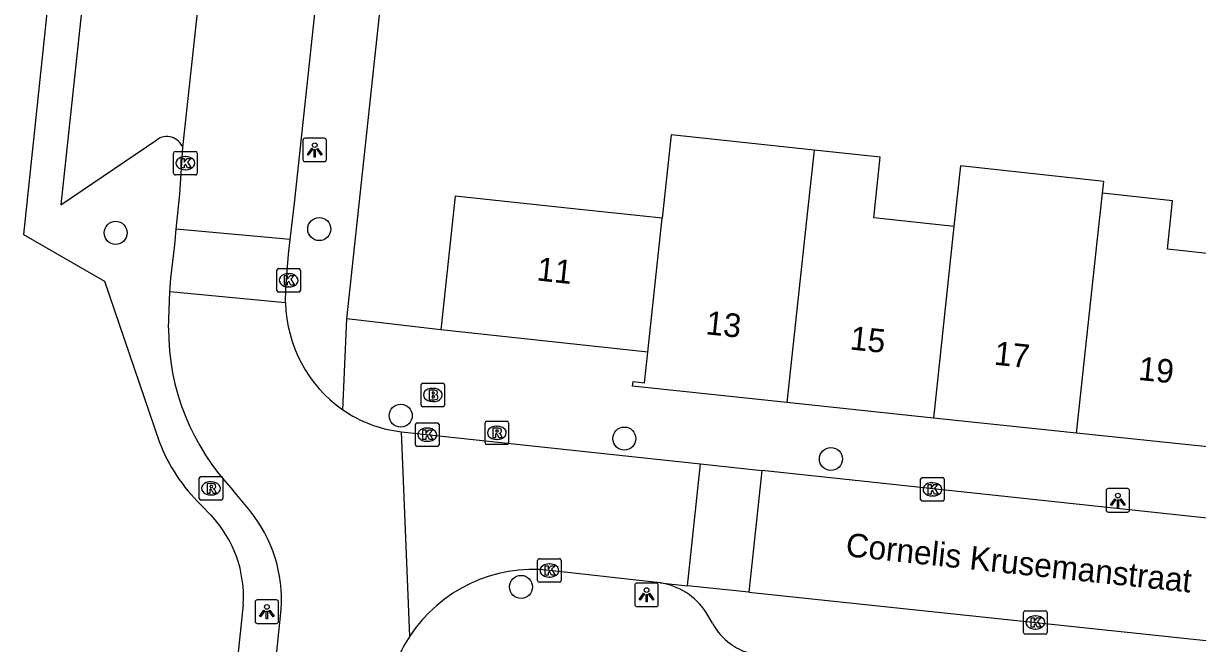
# Model space of a CAD drawing. Extents: x 163010 to 163853, y 382793 to 383982.
# Drawn here: x 163233.53 to 163283.31, y 383329.72 to 383356.02 of the extents above; entities that cross this region are included whole.
import ezdxf

# ---------------------------------------------------------------- set-up
doc = ezdxf.new("R2010")
doc.units = 0
for name, color, linetype in [('IMGEO_Boom', 7, 'Continuous'), ('IMGEO_Brandkraan', 7, 'Continuous'), ('IMGEO_Kolk', 7, 'Continuous'), ('IMGEO_Lichtpunt', 7, 'Continuous'), ('IMGEO_Openbare_ruimte_label', 7, 'Continuous'), ('IMGEO_Pand', 7, 'Continuous'), ('IMGEO_Pand_nummerreeks', 7, 'Continuous'), ('IMGEO_Rijbaan_lokaal_open', 7, 'Continuous'), ('IMGEO_Rioolput', 7, 'Continuous'), ('IMGEO_Voetpad_open', 7, 'Continuous')]:
    doc.layers.add(name, color=color, linetype=linetype)

msp = doc.modelspace()

# ---------------------------------------------------------------- linework, layer by layer
at = {"layer": 'IMGEO_Boom'}
for centre in [(163237.44, 383347.138), (163246.072, 383347.298), (163249.525, 383339.384), (163259.006, 383338.413), (163267.764, 383337.546), (163254.626, 383332.119)]:
    msp.add_circle(centre, 0.489, dxfattribs=at)
at = {"layer": 'IMGEO_Brandkraan'}
for p, q in [((163250.387, 383339.835), (163250.387, 383340.687)), ((163250.462, 383340.761), (163251.314, 383340.761)), ((163251.388, 383340.687), (163251.388, 383339.835)), ((163250.875, 383340.541), (163250.9, 383340.541)), ((163251.314, 383339.761), (163250.462, 383339.761)), ((163250.898, 383339.981), (163250.873, 383339.981))]:
    msp.add_line(p, q, dxfattribs=at)
for points in [[(163250.387, 383339.835), (163250.387, 383340.687)], [(163250.462, 383340.761), (163251.314, 383340.761)], [(163251.388, 383340.687), (163251.388, 383339.835)], [(163250.735, 383340.461), (163250.735, 383340.061), (163250.948, 383340.061)], [(163250.966, 383340.461), (163250.735, 383340.461)], [(163250.914, 383340.38), (163250.86, 383340.38), (163250.86, 383340.304)], [(163250.86, 383340.304), (163250.913, 383340.304)], [(163250.922, 383340.228), (163250.86, 383340.228), (163250.86, 383340.147)], [(163250.86, 383340.147), (163250.922, 383340.147)], [(163251.314, 383339.761), (163250.462, 383339.761)]]:
    msp.add_lwpolyline(points, dxfattribs=at)
for centre, radius, start, end in [((163250.464, 383340.685), 0.0765, 91.552, 178.448), ((163250.464, 383340.685), 0.0765, 91.552, 178.448), ((163251.312, 383340.685), 0.0765, 1.552, 88.448), ((163251.312, 383340.685), 0.0765, 1.552, 88.448), ((163250.915, 383340.342), 0.0379, 267.8285, 90.9355), ((163250.923, 383340.187), 0.0404, 269.8759, 90.5077), ((163250.954, 383340.312), 0.251, 268.6676, 293.5347), ((163250.97, 383340.316), 0.145, 59.4692, 91.5367), ((163250.995, 383340.363), 0.0922, 285.5137, 58.1501), ((163251, 383340.171), 0.105, 301.3115, 78.989), ((163250.464, 383339.837), 0.0765, 181.552, 268.448), ((163250.464, 383339.837), 0.0765, 181.552, 268.448), ((163251.312, 383339.837), 0.0765, 271.552, 358.448), ((163251.312, 383339.837), 0.0765, 271.552, 358.448)]:
    msp.add_arc(centre, radius, start, end, dxfattribs=at)
for centre, major_axis, ratio, start_param, end_param in [((163250.874, 383340.261), (-0.387, 0.002), 0.722429, 4.712389, 7.853982), ((163250.899, 383340.261), (-0.39, 0.002), 0.717154, 1.570796, 4.712389)]:
    msp.add_ellipse(centre, major_axis=major_axis, ratio=ratio, start_param=start_param, end_param=end_param, dxfattribs=at)
at = {"layer": 'IMGEO_Kolk'}
for p, q in [((163239.972, 383350.592), (163240.824, 383350.592)), ((163239.897, 383349.666), (163239.897, 383350.518)), ((163240.385, 383350.372), (163240.41, 383350.372)), ((163240.898, 383350.518), (163240.898, 383349.666)), ((163240.824, 383349.592), (163239.972, 383349.592)), ((163240.408, 383349.812), (163240.383, 383349.812)), ((163244.273, 383344.698), (163244.273, 383345.55)), ((163244.348, 383345.624), (163245.2, 383345.624)), ((163245.274, 383345.55), (163245.274, 383344.698)), ((163244.761, 383345.404), (163244.786, 383345.404)), ((163245.2, 383344.624), (163244.348, 383344.624)), ((163244.784, 383344.844), (163244.759, 383344.844)), ((163250.148, 383338.151), (163250.148, 383339.003)), ((163250.223, 383339.077), (163251.075, 383339.077)), ((163250.636, 383338.857), (163250.661, 383338.857)), ((163251.149, 383339.003), (163251.149, 383338.151)), ((163250.659, 383338.297), (163250.634, 383338.297)), ((163251.075, 383338.077), (163250.223, 383338.077)), ((163271.569, 383335.832), (163271.569, 383336.684)), ((163271.644, 383336.758), (163272.496, 383336.758)), ((163272.57, 383336.684), (163272.57, 383335.832)), ((163272.057, 383336.538), (163272.082, 383336.538)), ((163272.496, 383335.758), (163271.644, 383335.758)), ((163272.08, 383335.978), (163272.055, 383335.978)), ((163255.331, 383332.392), (163255.331, 383333.244)), ((163255.406, 383333.318), (163256.258, 383333.318)), ((163256.332, 383333.244), (163256.332, 383332.392)), ((163255.819, 383333.098), (163255.844, 383333.098)), ((163256.258, 383332.318), (163255.406, 383332.318)), ((163255.842, 383332.538), (163255.817, 383332.538)), ((163275.935, 383330.185), (163275.935, 383331.037)), ((163276.01, 383331.111), (163276.862, 383331.111)), ((163276.423, 383330.891), (163276.448, 383330.891)), ((163276.936, 383331.037), (163276.936, 383330.185)), ((163276.446, 383330.331), (163276.421, 383330.331)), ((163276.862, 383330.111), (163276.01, 383330.111))]:
    msp.add_line(p, q, dxfattribs=at)
for points in [[(163239.972, 383350.592), (163240.824, 383350.592)], [(163239.897, 383349.666), (163239.897, 383350.518)], [(163240.218, 383350.292), (163240.341, 383350.292), (163240.341, 383350.141), (163240.471, 383350.292), (163240.635, 383350.292), (163240.489, 383350.141), (163240.642, 383349.892), (163240.49, 383349.892), (163240.405, 383350.056), (163240.341, 383349.989), (163240.341, 383349.892), (163240.218, 383349.892), (163240.218, 383350.292)], [(163240.898, 383350.518), (163240.898, 383349.666)], [(163240.824, 383349.592), (163239.972, 383349.592)], [(163244.273, 383344.698), (163244.273, 383345.55)], [(163244.348, 383345.624), (163245.2, 383345.624)], [(163245.274, 383345.55), (163245.274, 383344.698)], [(163244.594, 383345.324), (163244.717, 383345.324), (163244.717, 383345.173), (163244.847, 383345.324), (163245.011, 383345.324), (163244.865, 383345.173), (163245.018, 383344.924), (163244.866, 383344.924), (163244.781, 383345.088), (163244.717, 383345.021), (163244.717, 383344.924), (163244.594, 383344.924), (163244.594, 383345.324)], [(163245.2, 383344.624), (163244.348, 383344.624)], [(163250.148, 383338.151), (163250.148, 383339.003)], [(163250.223, 383339.077), (163251.075, 383339.077)], [(163250.469, 383338.777), (163250.592, 383338.777), (163250.592, 383338.626), (163250.722, 383338.777), (163250.886, 383338.777), (163250.74, 383338.626), (163250.893, 383338.377), (163250.741, 383338.377), (163250.656, 383338.541), (163250.592, 383338.474), (163250.592, 383338.377), (163250.469, 383338.377), (163250.469, 383338.777)], [(163251.149, 383339.003), (163251.149, 383338.151)], [(163251.075, 383338.077), (163250.223, 383338.077)], [(163271.569, 383335.832), (163271.569, 383336.684)], [(163271.644, 383336.758), (163272.496, 383336.758)], [(163272.57, 383336.684), (163272.57, 383335.832)], [(163271.89, 383336.458), (163272.013, 383336.458), (163272.013, 383336.307), (163272.143, 383336.458), (163272.307, 383336.458), (163272.161, 383336.307), (163272.314, 383336.058), (163272.162, 383336.058), (163272.077, 383336.222), (163272.013, 383336.155), (163272.013, 383336.058), (163271.89, 383336.058), (163271.89, 383336.458)], [(163272.496, 383335.758), (163271.644, 383335.758)], [(163255.331, 383332.392), (163255.331, 383333.244)], [(163255.406, 383333.318), (163256.258, 383333.318)], [(163256.332, 383333.244), (163256.332, 383332.392)], [(163255.652, 383333.018), (163255.775, 383333.018), (163255.775, 383332.867), (163255.905, 383333.018), (163256.069, 383333.018), (163255.923, 383332.867), (163256.076, 383332.618), (163255.924, 383332.618), (163255.839, 383332.782), (163255.775, 383332.715), (163255.775, 383332.618), (163255.652, 383332.618), (163255.652, 383333.018)], [(163256.258, 383332.318), (163255.406, 383332.318)], [(163275.935, 383330.185), (163275.935, 383331.037)], [(163276.01, 383331.111), (163276.862, 383331.111)], [(163276.256, 383330.811), (163276.379, 383330.811), (163276.379, 383330.66), (163276.509, 383330.811), (163276.673, 383330.811), (163276.527, 383330.66), (163276.68, 383330.411), (163276.528, 383330.411), (163276.443, 383330.575), (163276.379, 383330.508), (163276.379, 383330.411), (163276.256, 383330.411), (163276.256, 383330.811)], [(163276.936, 383331.037), (163276.936, 383330.185)], [(163276.862, 383330.111), (163276.01, 383330.111)]]:
    msp.add_lwpolyline(points, dxfattribs=at)
for centre, start, end in [((163239.974, 383350.516), 91.552, 178.448), ((163239.974, 383350.516), 91.552, 178.448), ((163240.822, 383350.516), 1.552, 88.448), ((163240.822, 383350.516), 1.552, 88.448), ((163239.974, 383349.668), 181.552, 268.448), ((163239.974, 383349.668), 181.552, 268.448), ((163240.822, 383349.668), 271.552, 358.448), ((163240.822, 383349.668), 271.552, 358.448), ((163244.35, 383345.548), 91.552, 178.448), ((163244.35, 383345.548), 91.552, 178.448), ((163245.198, 383345.548), 1.552, 88.448), ((163245.198, 383345.548), 1.552, 88.448), ((163244.35, 383344.7), 181.552, 268.448), ((163244.35, 383344.7), 181.552, 268.448), ((163245.198, 383344.7), 271.552, 358.448), ((163245.198, 383344.7), 271.552, 358.448), ((163250.225, 383339.001), 91.552, 178.448), ((163250.225, 383339.001), 91.552, 178.448), ((163251.073, 383339.001), 1.552, 88.448), ((163251.073, 383339.001), 1.552, 88.448), ((163250.225, 383338.153), 181.552, 268.448), ((163250.225, 383338.153), 181.552, 268.448), ((163251.073, 383338.153), 271.552, 358.448), ((163251.073, 383338.153), 271.552, 358.448), ((163271.646, 383336.682), 91.552, 178.448), ((163271.646, 383336.682), 91.552, 178.448), ((163272.494, 383336.682), 1.552, 88.448), ((163272.494, 383336.682), 1.552, 88.448), ((163271.646, 383335.834), 181.552, 268.448), ((163271.646, 383335.834), 181.552, 268.448), ((163272.494, 383335.834), 271.552, 358.448), ((163272.494, 383335.834), 271.552, 358.448), ((163255.408, 383333.242), 91.552, 178.448), ((163255.408, 383333.242), 91.552, 178.448), ((163256.256, 383333.242), 1.552, 88.448), ((163256.256, 383333.242), 1.552, 88.448), ((163255.408, 383332.394), 181.552, 268.448), ((163255.408, 383332.394), 181.552, 268.448), ((163256.256, 383332.394), 271.552, 358.448), ((163256.256, 383332.394), 271.552, 358.448), ((163276.012, 383331.035), 91.552, 178.448), ((163276.012, 383331.035), 91.552, 178.448), ((163276.86, 383331.035), 1.552, 88.448), ((163276.86, 383331.035), 1.552, 88.448), ((163276.012, 383330.187), 181.552, 268.448), ((163276.012, 383330.187), 181.552, 268.448), ((163276.86, 383330.187), 271.552, 358.448), ((163276.86, 383330.187), 271.552, 358.448)]:
    msp.add_arc(centre, 0.0765, start, end, dxfattribs=at)
for centre, major_axis, ratio, start_param, end_param in [((163240.384, 383350.092), (-0.387, 0.002), 0.722429, 4.712389, 7.853982), ((163240.409, 383350.092), (-0.39, 0.002), 0.717154, 1.570796, 4.712389), ((163244.76, 383345.124), (-0.387, 0.002), 0.722429, 4.712389, 7.853982), ((163244.785, 383345.124), (-0.39, 0.002), 0.717154, 1.570796, 4.712389), ((163250.635, 383338.577), (-0.387, 0.002), 0.722429, 4.712389, 7.853982), ((163250.66, 383338.577), (-0.39, 0.002), 0.717154, 1.570796, 4.712389), ((163272.056, 383336.258), (-0.387, 0.002), 0.722429, 4.712389, 7.853982), ((163272.081, 383336.258), (-0.39, 0.002), 0.717154, 1.570796, 4.712389), ((163255.818, 383332.818), (-0.387, 0.002), 0.722429, 4.712389, 7.853982), ((163255.843, 383332.818), (-0.39, 0.002), 0.717154, 1.570796, 4.712389), ((163276.422, 383330.611), (-0.387, 0.002), 0.722429, 4.712389, 7.853982), ((163276.447, 383330.611), (-0.39, 0.002), 0.717154, 1.570796, 4.712389)]:
    msp.add_ellipse(centre, major_axis=major_axis, ratio=ratio, start_param=start_param, end_param=end_param, dxfattribs=at)
at = {"layer": 'IMGEO_Lichtpunt'}
for p, q in [((163245.38, 383351.059), (163245.38, 383350.252)), ((163245.38, 383351.059), (163245.38, 383350.252)), ((163246.282, 383351.154), (163245.474, 383351.154)), ((163246.282, 383351.154), (163245.474, 383351.154)), ((163246.376, 383350.252), (163246.376, 383351.059)), ((163246.376, 383350.252), (163246.376, 383351.059)), ((163245.474, 383350.158), (163246.282, 383350.158)), ((163245.474, 383350.158), (163246.282, 383350.158)), ((163279.433, 383336.197), (163279.433, 383335.39)), ((163279.433, 383336.197), (163279.433, 383335.39)), ((163280.335, 383336.292), (163279.527, 383336.292)), ((163280.335, 383336.292), (163279.527, 383336.292)), ((163280.429, 383335.39), (163280.429, 383336.197)), ((163280.429, 383335.39), (163280.429, 383336.197)), ((163279.527, 383335.296), (163280.335, 383335.296)), ((163279.527, 383335.296), (163280.335, 383335.296)), ((163259.451, 383332.188), (163259.451, 383331.381)), ((163259.451, 383332.188), (163259.451, 383331.381)), ((163260.353, 383332.283), (163259.545, 383332.283)), ((163260.353, 383332.283), (163259.545, 383332.283)), ((163260.447, 383331.381), (163260.447, 383332.188)), ((163260.447, 383331.381), (163260.447, 383332.188)), ((163243.352, 383331.474), (163243.352, 383330.667)), ((163243.352, 383331.474), (163243.352, 383330.667)), ((163244.254, 383331.569), (163243.446, 383331.569)), ((163244.254, 383331.569), (163243.446, 383331.569)), ((163244.348, 383330.667), (163244.348, 383331.474)), ((163244.348, 383330.667), (163244.348, 383331.474)), ((163259.545, 383331.287), (163260.353, 383331.287)), ((163259.545, 383331.287), (163260.353, 383331.287)), ((163243.446, 383330.573), (163244.254, 383330.573)), ((163243.446, 383330.573), (163244.254, 383330.573))]:
    msp.add_line(p, q, dxfattribs=at)
for points in [[(163245.754, 383350.723), (163245.793, 383350.695), (163245.605, 383350.433), (163245.567, 383350.46), (163245.754, 383350.723)], [(163245.856, 383350.675), (163245.903, 383350.675), (163245.903, 383350.353), (163245.856, 383350.353), (163245.856, 383350.675)], [(163245.966, 383350.695), (163246.004, 383350.722), (163246.191, 383350.46), (163246.152, 383350.432), (163245.966, 383350.695)], [(163279.807, 383335.861), (163279.846, 383335.833), (163279.658, 383335.571), (163279.62, 383335.598), (163279.807, 383335.861)], [(163279.909, 383335.813), (163279.956, 383335.813), (163279.956, 383335.491), (163279.909, 383335.491), (163279.909, 383335.813)], [(163280.019, 383335.833), (163280.057, 383335.86), (163280.244, 383335.598), (163280.205, 383335.57), (163280.019, 383335.833)], [(163259.825, 383331.852), (163259.864, 383331.824), (163259.676, 383331.562), (163259.638, 383331.589), (163259.825, 383331.852)], [(163259.927, 383331.804), (163259.974, 383331.804), (163259.974, 383331.482), (163259.927, 383331.482), (163259.927, 383331.804)], [(163260.037, 383331.824), (163260.075, 383331.851), (163260.262, 383331.589), (163260.223, 383331.561), (163260.037, 383331.824)], [(163243.726, 383331.138), (163243.765, 383331.11), (163243.577, 383330.848), (163243.539, 383330.875), (163243.726, 383331.138)], [(163243.938, 383331.11), (163243.976, 383331.137), (163244.163, 383330.875), (163244.124, 383330.847), (163243.938, 383331.11)], [(163243.828, 383331.09), (163243.875, 383331.09), (163243.875, 383330.768), (163243.828, 383330.768), (163243.828, 383331.09)]]:
    msp.add_lwpolyline(points, dxfattribs=at)
for centre in [(163245.879, 383350.857), (163279.932, 383335.995), (163259.95, 383331.986), (163243.851, 383331.272)]:
    msp.add_circle(centre, 0.0994, dxfattribs=at)
for centre, start, end in [((163245.474, 383351.059), 90, 180), ((163245.474, 383351.059), 90, 180), ((163246.282, 383351.059), 0, 90), ((163246.282, 383351.059), 0, 90), ((163245.474, 383350.252), 180, 270), ((163245.474, 383350.252), 180, 270), ((163246.282, 383350.252), 270, 0), ((163246.282, 383350.252), 270, 360), ((163279.527, 383336.197), 90, 180), ((163279.527, 383336.197), 90, 180), ((163280.335, 383336.197), 0, 90), ((163280.335, 383336.197), 0, 90), ((163279.527, 383335.39), 180, 270), ((163279.527, 383335.39), 180, 270), ((163280.335, 383335.39), 270, 0), ((163280.335, 383335.39), 270, 360), ((163259.545, 383332.188), 90, 180), ((163259.545, 383332.188), 90, 180), ((163260.353, 383332.188), 0, 90), ((163260.353, 383332.188), 0, 90), ((163243.446, 383331.474), 90, 180), ((163243.446, 383331.474), 90, 180), ((163244.254, 383331.474), 0, 90), ((163244.254, 383331.474), 0, 90), ((163259.545, 383331.381), 180, 270), ((163259.545, 383331.381), 180, 270), ((163260.353, 383331.381), 270, 0), ((163260.353, 383331.381), 270, 360), ((163243.446, 383330.667), 180, 270), ((163243.446, 383330.667), 180, 270), ((163244.254, 383330.667), 270, 0), ((163244.254, 383330.667), 270, 360)]:
    msp.add_arc(centre, 0.0946, start, end, dxfattribs=at)
at = {"layer": 'IMGEO_Pand'}
for points in [[(163267.054, 383350.643), (163260.988, 383351.294), (163260.608, 383347.754)], [(163267.054, 383350.643), (163266.778, 383348.078), (163265.902, 383339.939)], [(163272.981, 383347.412), (163269.854, 383347.748), (163269.577, 383347.777), (163269.854, 383350.343), (163267.054, 383350.643)], [(163279.275, 383348.817), (163279.329, 383349.323), (163273.257, 383349.976), (163272.981, 383347.412)], [(163260.608, 383347.754), (163256.849, 383348.157), (163251.837, 383348.694), (163251.228, 383343.021)], [(163278.181, 383338.643), (163279.054, 383346.761), (163279.275, 383348.817)], [(163284.999, 383345.286), (163285.139, 383346.108), (163282.029, 383346.442), (163282.25, 383348.497), (163279.275, 383348.817)], [(163259.998, 383342.08), (163260.608, 383347.754)], [(163272.981, 383347.412), (163272.107, 383339.284)], [(163259.998, 383342.08), (163251.228, 383343.021)], [(163265.902, 383339.939), (163259.357, 383340.63), (163259.379, 383340.829), (163259.859, 383340.776), (163259.998, 383342.08)], [(163272.107, 383339.284), (163265.902, 383339.939)], [(163278.181, 383338.643), (163272.107, 383339.284)], [(163284.453, 383339.494), (163284.273, 383339.513), (163284.134, 383338.216), (163284.578, 383338.169), (163284.557, 383337.97), (163278.181, 383338.643)]]:
    msp.add_lwpolyline(points, dxfattribs=at)
at = {"layer": 'IMGEO_Rijbaan_lokaal_open'}
for points in [[(163240.289, 383350.758), (163243.845, 383383.545), (163244.11, 383386.152)], [(163244.845, 383346.858), (163245.026, 383348.396), (163246.092, 383358.419)], [(163240.003, 383347.289), (163240.158, 383348.772), (163240.289, 383350.758)], [(163239.73, 383344.632), (163239.779, 383345.217), (163239.943, 383346.636), (163240.003, 383347.289)], [(163244.845, 383346.858), (163240.003, 383347.289)], [(163244.643, 383344.167), (163244.651, 383344.793), (163244.772, 383346.238), (163244.845, 383346.858)], [(163239.68, 383343.089), (163239.73, 383344.632)], [(163244.643, 383344.167), (163239.73, 383344.632)], [(163249.915, 383330.037), (163249.56, 383338.699)], [(163249.56, 383338.699), (163262.233, 383337.339)], [(163261.682, 383332.169), (163262.233, 383337.339)], [(163262.233, 383337.339), (163264.838, 383337.06)], [(163264.838, 383337.06), (163264.288, 383331.894)], [(163294.277, 383333.901), (163264.838, 383337.06)], [(163243.122, 383335.362), (163242.428, 383336.215)], [(163260.519, 383332.292), (163255.828, 383332.819)], [(163260.519, 383332.292), (163261.682, 383332.169)], [(163264.288, 383331.894), (163261.682, 383332.169)], [(163264.288, 383331.894), (163342.345, 383323.645)], [(163243.931, 383326.07), (163244.457, 383331.164)]]:
    msp.add_lwpolyline(points, dxfattribs=at)
for centre, radius, start, end in [((163250.339, 383344.299), 5.697, 181.3325, 234.9397), ((163249.548, 383343.047), 9.868, 179.7587, 223.8212), ((163250.186, 383344.152), 5.489, 235.3638, 263.4536), ((163238.475, 383331.573), 5.996, 356.0895, 39.1927), ((163255.143, 383326.601), 6.256, 83.7117, 146.6812), ((163255.16, 383326.593), 6.275, 146.7111, 166.6493)]:
    msp.add_arc(centre, radius, start, end, dxfattribs=at)
at = {"layer": 'IMGEO_Rioolput'}
for p, q in [((163253.1, 383338.23), (163253.1, 383339.082)), ((163253.175, 383339.156), (163254.027, 383339.156)), ((163254.101, 383339.082), (163254.101, 383338.23)), ((163253.588, 383338.936), (163253.613, 383338.936)), ((163254.027, 383338.156), (163253.175, 383338.156)), ((163253.611, 383338.376), (163253.586, 383338.376)), ((163240.985, 383335.874), (163240.985, 383336.726)), ((163241.06, 383336.8), (163241.912, 383336.8)), ((163241.986, 383336.726), (163241.986, 383335.874)), ((163241.473, 383336.58), (163241.498, 383336.58)), ((163241.912, 383335.8), (163241.06, 383335.8)), ((163241.496, 383336.02), (163241.471, 383336.02))]:
    msp.add_line(p, q, dxfattribs=at)
for points in [[(163253.1, 383338.23), (163253.1, 383339.082)], [(163253.175, 383339.156), (163254.027, 383339.156)], [(163254.101, 383339.082), (163254.101, 383338.23)], [(163253.689, 383338.854), (163253.437, 383338.856), (163253.437, 383338.456)], [(163253.437, 383338.456), (163253.561, 383338.456), (163253.561, 383338.618), (163253.572, 383338.618)], [(163253.615, 383338.775), (163253.561, 383338.775), (163253.561, 383338.694)], [(163253.561, 383338.694), (163253.613, 383338.694)], [(163253.619, 383338.589), (163253.69, 383338.456), (163253.83, 383338.456), (163253.765, 383338.582)], [(163254.027, 383338.156), (163253.175, 383338.156)], [(163240.985, 383335.874), (163240.985, 383336.726)], [(163241.06, 383336.8), (163241.912, 383336.8)], [(163241.986, 383336.726), (163241.986, 383335.874)], [(163241.574, 383336.498), (163241.322, 383336.5), (163241.322, 383336.1)], [(163241.322, 383336.1), (163241.446, 383336.1), (163241.446, 383336.262), (163241.457, 383336.262)], [(163241.5, 383336.419), (163241.446, 383336.419), (163241.446, 383336.338)], [(163241.446, 383336.338), (163241.498, 383336.338)], [(163241.504, 383336.233), (163241.575, 383336.1), (163241.715, 383336.1), (163241.65, 383336.226)], [(163241.912, 383335.8), (163241.06, 383335.8)]]:
    msp.add_lwpolyline(points, dxfattribs=at)
for centre, radius, start, end in [((163253.177, 383339.08), 0.0765, 91.552, 178.448), ((163253.177, 383339.08), 0.0765, 91.552, 178.448), ((163254.025, 383339.08), 0.0765, 1.552, 88.448), ((163254.025, 383339.08), 0.0765, 1.552, 88.448), ((163253.571, 383338.565), 0.0533, 26.0293, 88.6989), ((163253.597, 383338.883), 0.19, 274.7715, 282.9687), ((163253.621, 383338.679), 0.0964, 77.0061, 93.1865), ((163253.635, 383338.736), 0.0378, 276.6634, 79.6772), ((163253.688, 383338.744), 0.109, 350.3612, 89.416), ((163253.686, 383338.744), 0.112, 277.5842, 350.9817), ((163253.67, 383338.529), 0.108, 29.5134, 73.7905), ((163253.177, 383338.232), 0.0765, 181.552, 268.448), ((163253.177, 383338.232), 0.0765, 181.552, 268.448), ((163254.025, 383338.232), 0.0765, 271.552, 358.448), ((163254.025, 383338.232), 0.0765, 271.552, 358.448), ((163241.062, 383336.724), 0.0765, 91.552, 178.448), ((163241.062, 383336.724), 0.0765, 91.552, 178.448), ((163241.91, 383336.724), 0.0765, 1.552, 88.448), ((163241.91, 383336.724), 0.0765, 1.552, 88.448), ((163241.456, 383336.209), 0.0533, 26.0293, 88.6989), ((163241.482, 383336.527), 0.19, 274.7715, 282.9687), ((163241.506, 383336.323), 0.0964, 77.0061, 93.1865), ((163241.52, 383336.38), 0.0378, 276.6634, 79.6772), ((163241.573, 383336.388), 0.109, 350.3612, 89.416), ((163241.571, 383336.388), 0.112, 277.5842, 350.9817), ((163241.555, 383336.173), 0.108, 29.5134, 73.7905), ((163241.062, 383335.876), 0.0765, 181.552, 268.448), ((163241.062, 383335.876), 0.0765, 181.552, 268.448), ((163241.91, 383335.876), 0.0765, 271.552, 358.448), ((163241.91, 383335.876), 0.0765, 271.552, 358.448)]:
    msp.add_arc(centre, radius, start, end, dxfattribs=at)
for centre, major_axis, ratio, start_param, end_param in [((163253.587, 383338.656), (-0.387, 0.002), 0.722429, 4.712389, 7.853982), ((163253.612, 383338.656), (-0.39, 0.002), 0.717154, 1.570796, 4.712389), ((163241.472, 383336.3), (-0.387, 0.002), 0.722429, 4.712389, 7.853982), ((163241.497, 383336.3), (-0.39, 0.002), 0.717154, 1.570796, 4.712389)]:
    msp.add_ellipse(centre, major_axis=major_axis, ratio=ratio, start_param=start_param, end_param=end_param, dxfattribs=at)
at = {"layer": 'IMGEO_Voetpad_open'}
for points in [[(163238.513, 383394.323), (163233.532, 383347.068), (163236.96, 383345.085), (163239.288, 383338.283)], [(163243.562, 383385.664), (163238.746, 383382.271), (163235.112, 383348.326), (163239.179, 383351.086)], [(163247.235, 383343.496), (163248.808, 383358.096)], [(163247.066, 383339.636), (163247.235, 383343.496)], [(163251.228, 383343.021), (163247.235, 383343.496)], [(163241.056, 383335.606), (163241.484, 383335.156)], [(163242.848, 383331.369), (163242.371, 383326.785), (163237.587, 383327.254), (163234.446, 383298.587)], [(163262.745, 383330.582), (163262.471, 383331.04)]]:
    msp.add_lwpolyline(points, dxfattribs=at)
for centre, radius, start, end in [((163239.605, 383350.487), 0.735, 21.6378, 125.4379), ((163246.108, 383340.865), 7.292, 200.7349, 226.1499), ((163237.837, 383331.703), 5.023, 356.1856, 43.4303), ((163260.114, 383329.513), 2.809, 32.9433, 81.705), ((163264.982, 383331.744), 2.521, 207.4486, 261.0011)]:
    msp.add_arc(centre, radius, start, end, dxfattribs=at)

# ---------------------------------------------------------------- texts
at = {"layer": 'IMGEO_Openbare_ruimte_label'}
msp.add_text('Cornelis Krusemanstraat', height=1, rotation=353.976, dxfattribs=at).set_placement((163268.362, 383333.425))
at = {"layer": 'IMGEO_Pand_nummerreeks'}
for s, rotation, p in [('11', 353.8751, (163255.264, 383345.123)), ('13', 353.9725, (163262.426, 383342.841)), ('15', 353.9725, (163268.541, 383342.195)), ('17', 353.9744, (163274.655, 383341.55)), ('19', 353.9744, (163280.769, 383340.905))]:
    msp.add_text(s, height=1, rotation=rotation, dxfattribs=at).set_placement(p)

doc.saveas('drawing.dxf')
